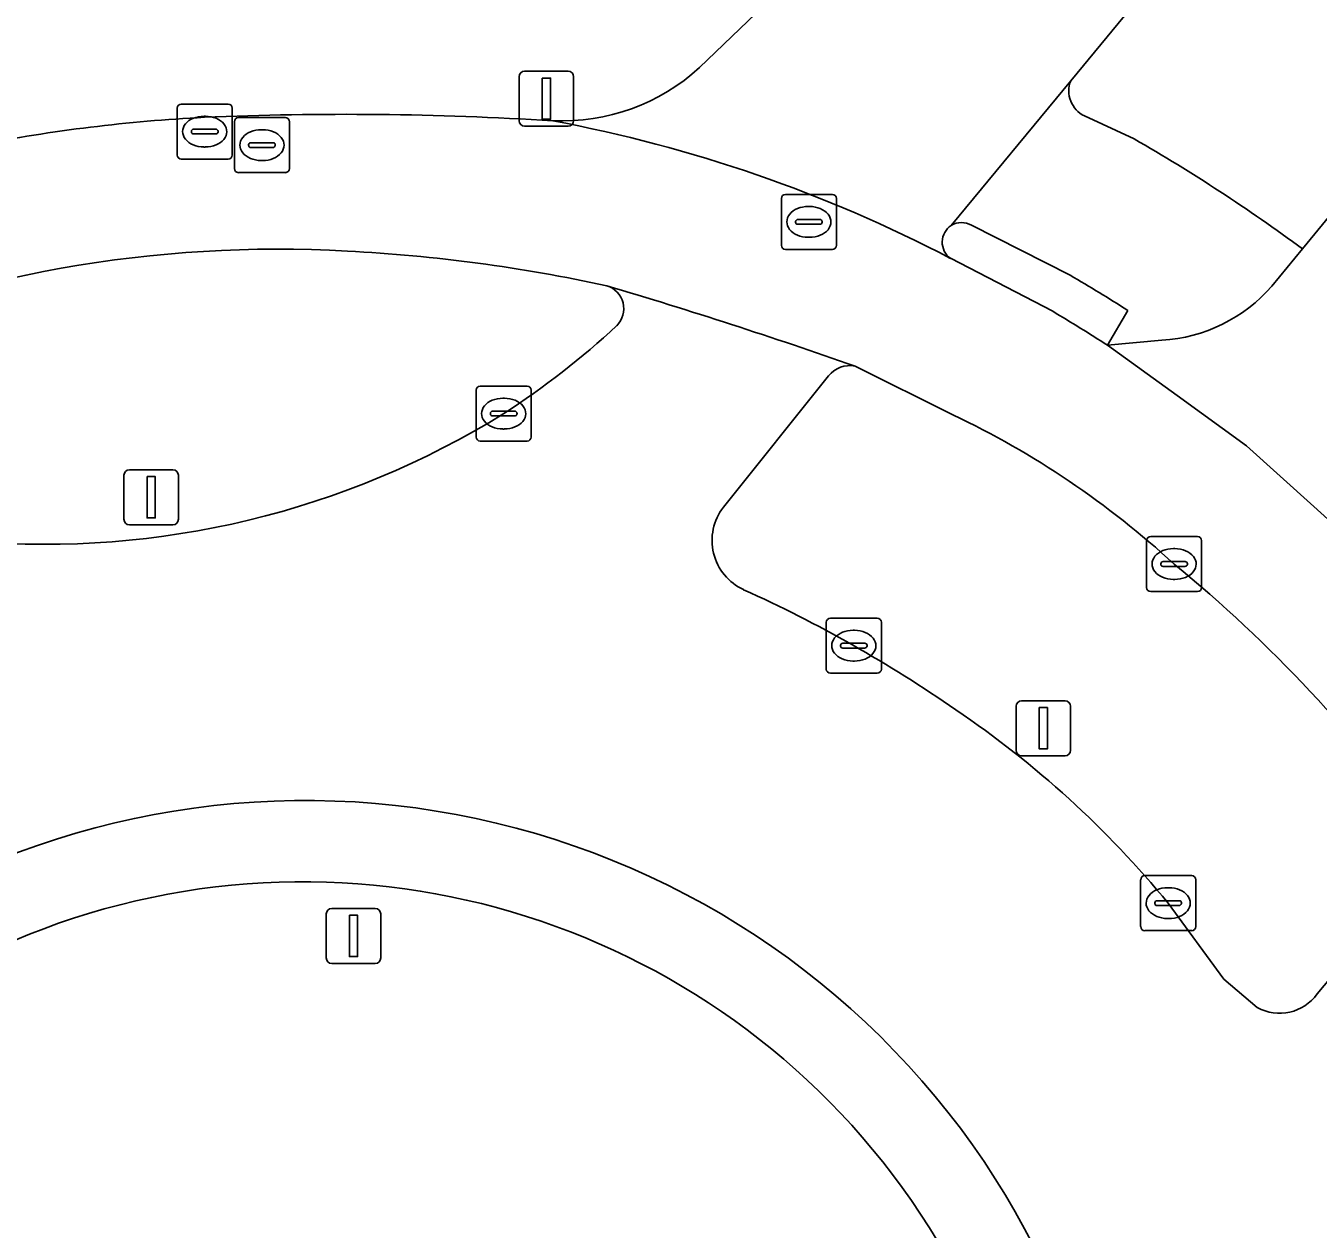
# Model space of a CAD drawing. Extents: x 155275 to 156265, y 382654 to 383635.
# Drawn here: x 155471.18 to 155494.66, y 382864.47 to 382886.34 of the extents above; entities that cross this region are included whole.
import ezdxf

# ---------------------------------------------------------------- set-up
doc = ezdxf.new("R2010")
doc.units = 0
for name, color, linetype in [('IMGEO_Berm_gesloten', 7, 'Continuous'), ('IMGEO_Berm_groen', 7, 'Continuous'), ('IMGEO_Fietspad_gesloten', 7, 'Continuous'), ('IMGEO_Kolk', 7, 'Continuous'), ('IMGEO_Lichtmast', 7, 'Continuous'), ('IMGEO_Rijbaan_lokaal_gesloten', 7, 'Continuous'), ('IMGEO_Rijbaan_regionaal_gesloten', 7, 'Continuous'), ('IMGEO_Rioolput', 7, 'Continuous'), ('IMGEO_Verkeersbordpaal', 7, 'Continuous'), ('IMGEO_Verkeerseiland_gesloten', 7, 'Continuous'), ('IMGEO_Verkeerseiland_groen', 7, 'Continuous'), ('IMGEO_Voetpad_open', 7, 'Continuous')]:
    doc.layers.add(name, color=color, linetype=linetype)

msp = doc.modelspace()

# ---------------------------------------------------------------- linework, layer by layer
at = {"layer": 'IMGEO_Berm_gesloten'}
for centre, radius, start, end in [((155475.754, 382859.859), 22.426, 86.764, 113.4406), ((155475.461, 382852.596), 29.694, 77.806, 86.9903), ((155481.6, 382881.2), 0.441, 316.0434, 72.4002), ((155471.776, 382891.83), 14.914, 302.8175, 312.8399), ((155471.519, 382892.746), 15.826, 265.2764, 301.8013), ((155476.251, 382857.39), 14.875, 32.5351, 123.3246), ((155476.209, 382857.337), 13.45, 28.3737, 106.8352), ((155476.287, 382857.233), 13.572, 107.0207, 181.6262), ((155476.074, 382857.324), 15.06, 310.1097, 32.3861)]:
    msp.add_arc(centre, radius, start, end, dxfattribs=at)
at = {"layer": 'IMGEO_Berm_groen'}
for points in [[(155563.942, 382974.963), (155562.068, 382972.685), (155509.377, 382908.625), (155490.162, 382885.345)], [(155494.374, 382882.291), (155507.607, 382898.405), (155528.673, 382923.729), (155548.966, 382948.356)], [(155490.414, 382884.705), (155491.315, 382884.288)]]:
    msp.add_lwpolyline(points, dxfattribs=at)
for centre, radius, start, end in [((155490.635, 382885.162), 0.508, 158.8415, 244.1426), ((155474.844, 382855.716), 32.98, 53.6875, 60.0373)]:
    msp.add_arc(centre, radius, start, end, dxfattribs=at)
at = {"layer": 'IMGEO_Fietspad_gesloten'}
for points in [[(155575.161, 382975.555), (155572.789, 382977.41), (155548.966, 382948.356), (155528.673, 382923.729), (155507.607, 382898.405), (155494.374, 382882.291), (155493.817, 382881.613)], [(155489.835, 382881.155), (155487.979, 382882.118)], [(155491.82, 382880.63), (155490.83, 382880.538), (155492.095, 382879.625), (155493.359, 382878.709), (155494.579, 382877.609), (155495.798, 382876.506)], [(155495.798, 382876.506), (155494.579, 382877.609), (155493.359, 382878.709), (155492.095, 382879.625), (155490.83, 382880.538)], [(155486.243, 382880.158), (155488.022, 382879.276)]]:
    msp.add_lwpolyline(points, dxfattribs=at)
for centre, radius, start, end in [((155475.963, 382854.966), 29.755, 92.9722, 100.9732), ((155476.977, 382824.248), 60.487, 86.41928, 92.42309), ((155475.972, 382859.1), 25.961, 62.4521, 79.3838), ((155475.754, 382859.859), 22.426, 86.764, 113.4406), ((155475.461, 382852.596), 29.694, 77.806, 86.9903), ((155454.533, 382790.026), 95.547, 70.61729, 73.46059), ((155491.651, 382883.493), 2.868, 273.376, 319.0403), ((155472.773, 382852.529), 33.325, 57.1904, 59.2034), ((155480.998, 382864.542), 16.322, 47.4258, 64.5125), ((155475.179, 382856.087), 26.525, 35.8881, 50.5264)]:
    msp.add_arc(centre, radius, start, end, dxfattribs=at)
at = {"layer": 'IMGEO_Kolk'}
for p, q in [((155473.926, 382883.995), (155473.926, 382884.847)), ((155474.001, 382884.921), (155474.853, 382884.921)), ((155474.927, 382884.847), (155474.927, 382883.995)), ((155474.414, 382884.701), (155474.439, 382884.701)), ((155474.185, 382884.415), (155474.185, 382884.427)), ((155474.623, 382884.378), (155474.225, 382884.378)), ((155474.228, 382884.464), (155474.626, 382884.464)), ((155474.669, 382884.427), (155474.669, 382884.415)), ((155474.437, 382884.141), (155474.412, 382884.141)), ((155474.853, 382883.921), (155474.001, 382883.921)), ((155479.358, 382878.87), (155479.358, 382879.722)), ((155479.433, 382879.796), (155480.285, 382879.796)), ((155480.359, 382879.722), (155480.359, 382878.87)), ((155479.846, 382879.576), (155479.871, 382879.576)), ((155479.617, 382879.29), (155479.617, 382879.302)), ((155480.055, 382879.253), (155479.657, 382879.253)), ((155479.66, 382879.339), (155480.058, 382879.339)), ((155480.101, 382879.302), (155480.101, 382879.29)), ((155479.869, 382879.016), (155479.844, 382879.016)), ((155480.285, 382878.796), (155479.433, 382878.796)), ((155491.615, 382877.062), (155492.467, 382877.062)), ((155491.54, 382876.136), (155491.54, 382876.988)), ((155492.028, 382876.842), (155492.053, 382876.842)), ((155492.541, 382876.988), (155492.541, 382876.136)), ((155491.799, 382876.556), (155491.799, 382876.568)), ((155491.842, 382876.605), (155492.24, 382876.605)), ((155492.283, 382876.568), (155492.283, 382876.556)), ((155492.237, 382876.519), (155491.839, 382876.519)), ((155492.051, 382876.282), (155492.026, 382876.282)), ((155492.467, 382876.062), (155491.615, 382876.062)), ((155485.72, 382874.652), (155485.72, 382875.504)), ((155485.795, 382875.578), (155486.647, 382875.578)), ((155486.721, 382875.504), (155486.721, 382874.652)), ((155486.208, 382875.358), (155486.233, 382875.358)), ((155485.979, 382875.072), (155485.979, 382875.084)), ((155486.417, 382875.035), (155486.019, 382875.035)), ((155486.022, 382875.121), (155486.42, 382875.121)), ((155486.463, 382875.084), (155486.463, 382875.072)), ((155486.231, 382874.798), (155486.206, 382874.798)), ((155486.647, 382874.578), (155485.795, 382874.578)), ((155491.433, 382869.973), (155491.433, 382870.825)), ((155491.508, 382870.899), (155492.36, 382870.899)), ((155492.434, 382870.825), (155492.434, 382869.973)), ((155491.921, 382870.679), (155491.946, 382870.679)), ((155491.692, 382870.393), (155491.692, 382870.405)), ((155492.13, 382870.356), (155491.732, 382870.356)), ((155491.735, 382870.442), (155492.133, 382870.442)), ((155492.176, 382870.405), (155492.176, 382870.393)), ((155491.944, 382870.119), (155491.919, 382870.119)), ((155492.36, 382869.899), (155491.508, 382869.899))]:
    msp.add_line(p, q, dxfattribs=at)
for points in [[(155473.926, 382883.995), (155473.926, 382884.847)], [(155474.001, 382884.921), (155474.853, 382884.921)], [(155474.927, 382884.847), (155474.927, 382883.995)], [(155474.853, 382883.921), (155474.001, 382883.921)], [(155479.358, 382878.87), (155479.358, 382879.722)], [(155479.433, 382879.796), (155480.285, 382879.796)], [(155480.359, 382879.722), (155480.359, 382878.87)], [(155480.285, 382878.796), (155479.433, 382878.796)], [(155491.615, 382877.062), (155492.467, 382877.062)], [(155491.54, 382876.136), (155491.54, 382876.988)], [(155492.541, 382876.988), (155492.541, 382876.136)], [(155492.467, 382876.062), (155491.615, 382876.062)], [(155485.72, 382874.652), (155485.72, 382875.504)], [(155485.795, 382875.578), (155486.647, 382875.578)], [(155486.721, 382875.504), (155486.721, 382874.652)], [(155486.647, 382874.578), (155485.795, 382874.578)], [(155491.433, 382869.973), (155491.433, 382870.825)], [(155491.508, 382870.899), (155492.36, 382870.899)], [(155492.434, 382870.825), (155492.434, 382869.973)], [(155492.36, 382869.899), (155491.508, 382869.899)]]:
    msp.add_lwpolyline(points, dxfattribs=at)
for centre, radius, start, end in [((155474.003, 382884.845), 0.0765, 91.552, 178.448), ((155474.003, 382884.845), 0.0765, 91.552, 178.448), ((155474.851, 382884.845), 0.0765, 1.552, 88.448), ((155474.851, 382884.845), 0.0765, 1.552, 88.448), ((155474.225, 382884.424), 0.0403, 85.8775, 175.7526), ((155474.222, 382884.414), 0.0366, 178.938, 274.7102), ((155474.626, 382884.421), 0.043, 264.8664, 352.4533), ((155474.63, 382884.426), 0.0386, 1.7309, 96.639), ((155474.003, 382883.997), 0.0765, 181.552, 268.448), ((155474.003, 382883.997), 0.0765, 181.552, 268.448), ((155474.851, 382883.997), 0.0765, 271.552, 358.448), ((155474.851, 382883.997), 0.0765, 271.552, 358.448), ((155479.435, 382879.72), 0.0765, 91.552, 178.448), ((155479.435, 382879.72), 0.0765, 91.552, 178.448), ((155480.283, 382879.72), 0.0765, 1.552, 88.448), ((155480.283, 382879.72), 0.0765, 1.552, 88.448), ((155479.657, 382879.299), 0.0403, 85.8775, 175.7526), ((155479.654, 382879.289), 0.0366, 178.938, 274.7102), ((155480.058, 382879.296), 0.043, 264.8664, 352.4533), ((155480.062, 382879.301), 0.0386, 1.7309, 96.639), ((155479.435, 382878.872), 0.0765, 181.552, 268.448), ((155479.435, 382878.872), 0.0765, 181.552, 268.448), ((155480.283, 382878.872), 0.0765, 271.552, 358.448), ((155480.283, 382878.872), 0.0765, 271.552, 358.448), ((155491.617, 382876.986), 0.0765, 91.552, 178.448), ((155491.617, 382876.986), 0.0765, 91.552, 178.448), ((155492.465, 382876.986), 0.0765, 1.552, 88.448), ((155492.465, 382876.986), 0.0765, 1.552, 88.448), ((155491.839, 382876.565), 0.0403, 85.8775, 175.7526), ((155492.244, 382876.567), 0.0386, 1.7309, 96.639), ((155491.836, 382876.555), 0.0366, 178.938, 274.7102), ((155492.24, 382876.562), 0.043, 264.8664, 352.4533), ((155491.617, 382876.138), 0.0765, 181.552, 268.448), ((155491.617, 382876.138), 0.0765, 181.552, 268.448), ((155492.465, 382876.138), 0.0765, 271.552, 358.448), ((155492.465, 382876.138), 0.0765, 271.552, 358.448), ((155485.797, 382875.502), 0.0765, 91.552, 178.448), ((155485.797, 382875.502), 0.0765, 91.552, 178.448), ((155486.645, 382875.502), 0.0765, 1.552, 88.448), ((155486.645, 382875.502), 0.0765, 1.552, 88.448), ((155486.019, 382875.081), 0.0403, 85.8775, 175.7526), ((155486.016, 382875.071), 0.0366, 178.938, 274.7102), ((155486.42, 382875.078), 0.043, 264.8664, 352.4533), ((155486.424, 382875.083), 0.0386, 1.7309, 96.639), ((155485.797, 382874.654), 0.0765, 181.552, 268.448), ((155485.797, 382874.654), 0.0765, 181.552, 268.448), ((155486.645, 382874.654), 0.0765, 271.552, 358.448), ((155486.645, 382874.654), 0.0765, 271.552, 358.448), ((155491.51, 382870.823), 0.0765, 91.552, 178.448), ((155491.51, 382870.823), 0.0765, 91.552, 178.448), ((155492.358, 382870.823), 0.0765, 1.552, 88.448), ((155492.358, 382870.823), 0.0765, 1.552, 88.448), ((155491.732, 382870.402), 0.0403, 85.8775, 175.7526), ((155491.729, 382870.392), 0.0366, 178.938, 274.7102), ((155492.133, 382870.399), 0.043, 264.8664, 352.4533), ((155492.137, 382870.404), 0.0386, 1.7309, 96.639), ((155491.51, 382869.975), 0.0765, 181.552, 268.448), ((155491.51, 382869.975), 0.0765, 181.552, 268.448), ((155492.358, 382869.975), 0.0765, 271.552, 358.448), ((155492.358, 382869.975), 0.0765, 271.552, 358.448)]:
    msp.add_arc(centre, radius, start, end, dxfattribs=at)
for centre, major_axis, ratio, start_param, end_param in [((155474.413, 382884.421), (-0.387, 0.002), 0.722429, 4.712389, 7.853982), ((155474.438, 382884.421), (-0.39, 0.002), 0.717154, 1.570796, 4.712389), ((155479.845, 382879.296), (-0.387, 0.002), 0.722429, 4.712389, 7.853982), ((155479.87, 382879.296), (-0.39, 0.002), 0.717154, 1.570796, 4.712389), ((155492.027, 382876.562), (-0.387, 0.002), 0.722429, 4.712389, 7.853982), ((155492.052, 382876.562), (-0.39, 0.002), 0.717154, 1.570796, 4.712389), ((155486.207, 382875.078), (-0.387, 0.002), 0.722429, 4.712389, 7.853982), ((155486.232, 382875.078), (-0.39, 0.002), 0.717154, 1.570796, 4.712389), ((155491.92, 382870.399), (-0.387, 0.002), 0.722429, 4.712389, 7.853982), ((155491.945, 382870.399), (-0.39, 0.002), 0.717154, 1.570796, 4.712389)]:
    msp.add_ellipse(centre, major_axis=major_axis, ratio=ratio, start_param=start_param, end_param=end_param, dxfattribs=at)
at = {"layer": 'IMGEO_Lichtmast'}
for p, q in [((155473.059, 382878.275), (155473.849, 382878.275)), ((155473.849, 382878.275), (155473.059, 382878.275)), ((155472.959, 382877.375), (155472.959, 382878.175)), ((155472.959, 382878.175), (155472.959, 382877.375)), ((155473.949, 382878.175), (155473.949, 382877.375)), ((155473.949, 382877.375), (155473.949, 382878.175)), ((155473.849, 382877.275), (155473.059, 382877.275)), ((155473.059, 382877.275), (155473.849, 382877.275)), ((155489.169, 382873.177), (155489.169, 382873.977)), ((155489.169, 382873.977), (155489.169, 382873.177)), ((155489.269, 382874.077), (155490.059, 382874.077)), ((155490.059, 382874.077), (155489.269, 382874.077)), ((155490.159, 382873.977), (155490.159, 382873.177)), ((155490.159, 382873.177), (155490.159, 382873.977)), ((155490.059, 382873.077), (155489.269, 382873.077)), ((155489.269, 382873.077), (155490.059, 382873.077))]:
    msp.add_line(p, q, dxfattribs=at)
for points in [[(155473.379, 382878.15), (155473.529, 382878.15), (155473.529, 382877.4), (155473.379, 382877.4), (155473.379, 382878.15)], [(155489.589, 382873.952), (155489.739, 382873.952), (155489.739, 382873.202), (155489.589, 382873.202), (155489.589, 382873.952)]]:
    msp.add_lwpolyline(points, dxfattribs=at)
for centre, start, end in [((155473.059, 382878.175), 90, 180), ((155473.059, 382878.175), 90, 180), ((155473.849, 382878.175), 0, 90), ((155473.849, 382878.175), 360, 90), ((155473.059, 382877.375), 180, 270), ((155473.059, 382877.375), 180, 270), ((155473.849, 382877.375), 270, 0), ((155473.849, 382877.375), 270, 0), ((155489.269, 382873.977), 90, 180), ((155489.269, 382873.977), 90, 180), ((155490.059, 382873.977), 0, 90), ((155490.059, 382873.977), 360, 90), ((155489.269, 382873.177), 180, 270), ((155489.269, 382873.177), 180, 270), ((155490.059, 382873.177), 270, 0), ((155490.059, 382873.177), 270, 0)]:
    msp.add_arc(centre, 0.1, start, end, dxfattribs=at)
at = {"layer": 'IMGEO_Rijbaan_lokaal_gesloten'}
for points in [[(155487.992, 382882.715), (155490.162, 382885.345), (155509.377, 382908.625), (155562.068, 382972.685)], [(155491.281, 382893.23), (155485.48, 382887.569), (155485.176, 382887.276), (155483.418, 382885.583)]]:
    msp.add_lwpolyline(points, dxfattribs=at)
for centre, radius, start, end in [((155480.916, 382888.327), 3.713, 267.5158, 312.3606), ((155475.972, 382859.1), 25.961, 62.4521, 79.3838), ((155488.187, 382882.412), 0.36, 122.8167, 234.6884)]:
    msp.add_arc(centre, radius, start, end, dxfattribs=at)
at = {"layer": 'IMGEO_Rijbaan_regionaal_gesloten'}
for points in [[(155483.852, 382877.595), (155485.76, 382879.981)], [(155496.578, 382871.059), (155494.638, 382868.749)], [(155493.552, 382868.504), (155492.945, 382869.02), (155491.934, 382870.399)]]:
    msp.add_lwpolyline(points, dxfattribs=at)
for centre, radius, start, end in [((155454.533, 382790.026), 95.547, 70.61729, 73.46059), ((155481.6, 382881.2), 0.441, 316.0434, 72.4002), ((155471.776, 382891.83), 14.914, 302.8175, 312.8399), ((155486.145, 382879.679), 0.489, 78.3981, 141.8536), ((155471.519, 382892.746), 15.826, 265.2764, 301.8013), ((155484.631, 382876.991), 0.986, 142.2018, 245.1681), ((155474.258, 382854.012), 24.226, 55.2242, 65.7252), ((155477.88, 382858.832), 18.202, 39.4545, 55.9361), ((155476.251, 382857.39), 14.875, 32.5351, 123.3246), ((155493.958, 382869.233), 0.835, 240.8782, 324.5478), ((155476.074, 382857.324), 15.06, 310.1097, 32.3861)]:
    msp.add_arc(centre, radius, start, end, dxfattribs=at)
at = {"layer": 'IMGEO_Rioolput'}
for p, q in [((155474.966, 382883.749), (155474.966, 382884.601)), ((155475.041, 382884.675), (155475.893, 382884.675)), ((155475.967, 382884.601), (155475.967, 382883.749)), ((155475.454, 382884.455), (155475.479, 382884.455)), ((155475.225, 382884.169), (155475.225, 382884.181)), ((155475.663, 382884.132), (155475.265, 382884.132)), ((155475.268, 382884.218), (155475.666, 382884.218)), ((155475.709, 382884.181), (155475.709, 382884.169)), ((155475.477, 382883.895), (155475.452, 382883.895)), ((155475.893, 382883.675), (155475.041, 382883.675)), ((155484.904, 382882.354), (155484.904, 382883.206)), ((155484.979, 382883.28), (155485.831, 382883.28)), ((155485.905, 382883.206), (155485.905, 382882.354)), ((155485.392, 382883.06), (155485.417, 382883.06)), ((155485.163, 382882.774), (155485.163, 382882.786)), ((155485.601, 382882.737), (155485.203, 382882.737)), ((155485.206, 382882.823), (155485.604, 382882.823)), ((155485.647, 382882.786), (155485.647, 382882.774)), ((155485.415, 382882.5), (155485.39, 382882.5)), ((155485.831, 382882.28), (155484.979, 382882.28))]:
    msp.add_line(p, q, dxfattribs=at)
for points in [[(155474.966, 382883.749), (155474.966, 382884.601)], [(155475.041, 382884.675), (155475.893, 382884.675)], [(155475.967, 382884.601), (155475.967, 382883.749)], [(155475.893, 382883.675), (155475.041, 382883.675)], [(155484.904, 382882.354), (155484.904, 382883.206)], [(155484.979, 382883.28), (155485.831, 382883.28)], [(155485.905, 382883.206), (155485.905, 382882.354)], [(155485.831, 382882.28), (155484.979, 382882.28)]]:
    msp.add_lwpolyline(points, dxfattribs=at)
for centre, radius, start, end in [((155475.043, 382884.599), 0.0765, 91.552, 178.448), ((155475.043, 382884.599), 0.0765, 91.552, 178.448), ((155475.891, 382884.599), 0.0765, 1.552, 88.448), ((155475.891, 382884.599), 0.0765, 1.552, 88.448), ((155475.265, 382884.178), 0.0403, 85.8775, 175.7526), ((155475.262, 382884.168), 0.0366, 178.938, 274.7102), ((155475.666, 382884.175), 0.043, 264.8664, 352.4533), ((155475.67, 382884.18), 0.0386, 1.7309, 96.639), ((155475.043, 382883.751), 0.0765, 181.552, 268.448), ((155475.043, 382883.751), 0.0765, 181.552, 268.448), ((155475.891, 382883.751), 0.0765, 271.552, 358.448), ((155475.891, 382883.751), 0.0765, 271.552, 358.448), ((155484.981, 382883.204), 0.0765, 91.552, 178.448), ((155484.981, 382883.204), 0.0765, 91.552, 178.448), ((155485.829, 382883.204), 0.0765, 1.552, 88.448), ((155485.829, 382883.204), 0.0765, 1.552, 88.448), ((155485.203, 382882.783), 0.0403, 85.8775, 175.7526), ((155485.2, 382882.773), 0.0366, 178.938, 274.7102), ((155485.604, 382882.78), 0.043, 264.8664, 352.4533), ((155485.608, 382882.785), 0.0386, 1.7309, 96.639), ((155484.981, 382882.356), 0.0765, 181.552, 268.448), ((155484.981, 382882.356), 0.0765, 181.552, 268.448), ((155485.829, 382882.356), 0.0765, 271.552, 358.448), ((155485.829, 382882.356), 0.0765, 271.552, 358.448)]:
    msp.add_arc(centre, radius, start, end, dxfattribs=at)
for centre, major_axis, ratio, start_param, end_param in [((155475.453, 382884.175), (-0.387, 0.002), 0.722429, 4.712389, 7.853982), ((155475.478, 382884.175), (-0.39, 0.002), 0.717154, 1.570796, 4.712389), ((155485.391, 382882.78), (-0.387, 0.002), 0.722429, 4.712389, 7.853982), ((155485.416, 382882.78), (-0.39, 0.002), 0.717154, 1.570796, 4.712389)]:
    msp.add_ellipse(centre, major_axis=major_axis, ratio=ratio, start_param=start_param, end_param=end_param, dxfattribs=at)
at = {"layer": 'IMGEO_Verkeersbordpaal'}
for p, q in [((155480.24, 382885.519), (155481.03, 382885.519)), ((155481.03, 382885.519), (155480.24, 382885.519)), ((155480.14, 382884.619), (155480.14, 382885.419)), ((155480.14, 382885.419), (155480.14, 382884.619)), ((155481.13, 382885.419), (155481.13, 382884.619)), ((155481.13, 382884.619), (155481.13, 382885.419)), ((155481.03, 382884.519), (155480.24, 382884.519)), ((155480.24, 382884.519), (155481.03, 382884.519)), ((155476.735, 382870.303), (155477.525, 382870.303)), ((155477.525, 382870.303), (155476.735, 382870.303)), ((155476.635, 382869.403), (155476.635, 382870.203)), ((155476.635, 382870.203), (155476.635, 382869.403)), ((155477.625, 382870.203), (155477.625, 382869.403)), ((155477.625, 382869.403), (155477.625, 382870.203)), ((155477.525, 382869.303), (155476.735, 382869.303)), ((155476.735, 382869.303), (155477.525, 382869.303))]:
    msp.add_line(p, q, dxfattribs=at)
for points in [[(155480.56, 382885.394), (155480.71, 382885.394), (155480.71, 382884.644), (155480.56, 382884.644), (155480.56, 382885.394)], [(155477.055, 382870.178), (155477.205, 382870.178), (155477.205, 382869.428), (155477.055, 382869.428), (155477.055, 382870.178)]]:
    msp.add_lwpolyline(points, dxfattribs=at)
for centre, start, end in [((155480.24, 382885.419), 90, 180), ((155480.24, 382885.419), 90, 180), ((155481.03, 382885.419), 0, 90), ((155481.03, 382885.419), 360, 90), ((155480.24, 382884.619), 180, 270), ((155480.24, 382884.619), 180, 270), ((155481.03, 382884.619), 270, 0), ((155481.03, 382884.619), 270, 0), ((155476.735, 382870.203), 90, 180), ((155476.735, 382870.203), 90, 180), ((155477.525, 382870.203), 0, 90), ((155477.525, 382870.203), 360, 90), ((155476.735, 382869.403), 180, 270), ((155476.735, 382869.403), 180, 270), ((155477.525, 382869.403), 270, 0), ((155477.525, 382869.403), 270, 0)]:
    msp.add_arc(centre, 0.1, start, end, dxfattribs=at)
at = {"layer": 'IMGEO_Verkeerseiland_gesloten'}
for points in [[(155490.154, 382881.809), (155488.358, 382882.719)], [(155487.979, 382882.118), (155489.835, 382881.155)], [(155490.83, 382880.538), (155491.198, 382881.172)], [(155488.022, 382879.276), (155486.243, 382880.158)], [(155485.76, 382879.981), (155483.852, 382877.595)], [(155494.638, 382868.749), (155496.578, 382871.059)], [(155491.934, 382870.399), (155492.945, 382869.02), (155493.552, 382868.504)]]:
    msp.add_lwpolyline(points, dxfattribs=at)
for centre, radius, start, end in [((155488.187, 382882.412), 0.36, 122.8167, 234.6884), ((155488.178, 382882.414), 0.354, 59.4781, 121.7742), ((155475.116, 382855.988), 29.881, 57.4378, 59.783), ((155472.773, 382852.529), 33.325, 57.1904, 59.2034), ((155486.145, 382879.679), 0.489, 78.3981, 141.8536), ((155480.998, 382864.542), 16.322, 47.4258, 64.5125), ((155484.631, 382876.991), 0.986, 142.2018, 245.1681), ((155475.179, 382856.087), 26.525, 35.8881, 50.5264), ((155474.258, 382854.012), 24.226, 55.2242, 65.7252), ((155477.88, 382858.832), 18.202, 39.4545, 55.9361), ((155493.958, 382869.233), 0.835, 240.8782, 324.5478)]:
    msp.add_arc(centre, radius, start, end, dxfattribs=at)
at = {"layer": 'IMGEO_Verkeerseiland_groen'}
for centre, radius, start, end in [((155476.209, 382857.337), 13.45, 28.3737, 106.8352), ((155476.287, 382857.233), 13.572, 107.0207, 181.6262)]:
    msp.add_arc(centre, radius, start, end, dxfattribs=at)
at = {"layer": 'IMGEO_Voetpad_open'}
for points in [[(155483.418, 382885.583), (155485.176, 382887.276)], [(155490.162, 382885.345), (155487.992, 382882.715)], [(155491.315, 382884.288), (155490.414, 382884.705)], [(155488.358, 382882.719), (155490.154, 382881.809)], [(155493.817, 382881.613), (155494.374, 382882.291)], [(155491.198, 382881.172), (155490.83, 382880.538), (155491.82, 382880.63)]]:
    msp.add_lwpolyline(points, dxfattribs=at)
for centre, radius, start, end in [((155480.916, 382888.327), 3.713, 267.5158, 312.3606), ((155490.635, 382885.162), 0.508, 158.8415, 244.1426), ((155475.963, 382854.966), 29.755, 92.9722, 100.9732), ((155476.977, 382824.248), 60.487, 86.41928, 92.42309), ((155474.844, 382855.716), 32.98, 53.6875, 60.0373), ((155488.178, 382882.414), 0.354, 59.4781, 121.7742), ((155475.116, 382855.988), 29.881, 57.4378, 59.783), ((155491.651, 382883.493), 2.868, 273.376, 319.0403)]:
    msp.add_arc(centre, radius, start, end, dxfattribs=at)

doc.saveas('drawing.dxf')
